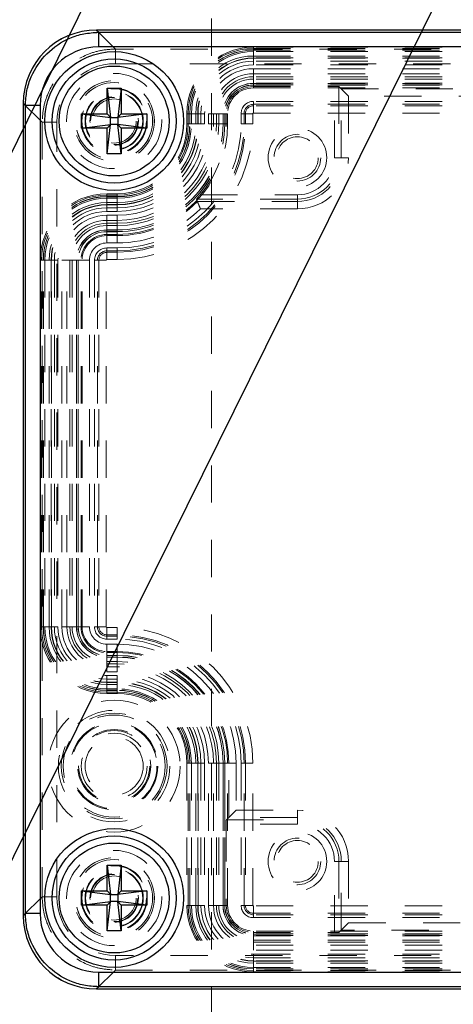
# Model space of a CAD drawing. Header units: inches. Extents: x 220 to 877, y 4 to 174.
# Tile 356 of 656: x 418.92 to 420.08, y 150.38 to 153.02. Entities that reach past the tile are written whole.
import ezdxf

# ---------------------------------------------------------------- set-up
doc = ezdxf.new("R2010")
doc.units = ezdxf.units.IN
doc.header["$LTSCALE"] = 0.5
doc.header["$MEASUREMENT"] = 0
doc.linetypes.add('HIDDEN', pattern=[0.225, 0.15, -0.075])
for name, color, linetype in [('MFT-M-S', 8, 'Continuous'), ('SID-M-S', 105, 'Continuous'), ('SVD-M-S', 8, 'Continuous')]:
    doc.layers.add(name, color=color, linetype=linetype)

msp = doc.modelspace()

# ---------------------------------------------------------------- linework, layer by layer
at = {"layer": 'MFT-M-S', "linetype": 'HIDDEN', "lineweight": 18}
msp.add_line((419.43364, 149.92488), (419.43364, 166.92488), dxfattribs=at)
at = {"layer": 'SID-M-S'}
for p, q in [((421.65187, 158.2505), (417.21217, 149.25235)), ((422.13662, 157.31008), (418.14654, 149.25223))]:
    msp.add_line(p, q, dxfattribs=at)
at = {"layer": 'SVD-M-S', "linetype": 'Continuous', "lineweight": 25}
for p, q in [((419.12455, 152.99386), (419.13037, 152.98804)), ((423.2744, 152.99386), (419.12455, 152.99386)), ((423.27435, 152.99386), (419.1246, 152.99386)), ((419.13037, 152.94869), (419.13037, 152.98804)), ((419.13037, 152.98804), (423.26858, 152.98804)), ((423.26858, 152.94869), (419.13037, 152.94869)), ((419.15302, 152.83756), (419.19081, 152.83756)), ((419.15302, 152.76866), (419.15302, 152.83756)), ((419.15302, 152.83756), (419.16247, 152.75922)), ((419.19081, 152.83756), (419.18136, 152.75922)), ((419.19081, 152.83756), (419.19081, 152.76866)), ((418.93364, 152.79131), (418.92782, 152.79713)), ((418.92782, 152.79713), (418.92782, 150.61579)), ((418.92782, 152.79708), (418.92782, 150.61584)), ((418.97299, 152.79131), (418.93364, 152.79131)), ((418.93364, 150.62161), (418.93364, 152.79131)), ((418.97299, 152.79131), (418.97299, 150.62161)), ((419.08412, 152.76866), (419.15302, 152.76866)), ((419.08412, 152.73087), (419.08412, 152.76866)), ((419.08412, 152.76866), (419.16247, 152.75922)), ((419.16247, 152.75922), (419.15302, 152.76866)), ((419.16247, 152.75922), (419.18136, 152.75922)), ((419.16247, 152.74032), (419.16247, 152.75922)), ((419.25971, 152.76866), (419.18136, 152.75922)), ((419.19081, 152.76866), (419.18136, 152.75922)), ((419.18136, 152.75922), (419.18136, 152.74032)), ((419.19081, 152.76866), (419.25971, 152.76866)), ((419.25971, 152.76866), (419.25971, 152.73087)), ((419.08412, 152.73087), (419.16247, 152.74032)), ((419.15302, 152.73087), (419.08412, 152.73087)), ((419.15302, 152.73087), (419.16247, 152.74032)), ((419.15302, 152.66197), (419.16247, 152.74032)), ((419.15302, 152.66197), (419.15302, 152.73087)), ((419.18136, 152.74032), (419.16247, 152.74032)), ((419.19081, 152.66197), (419.18136, 152.74032)), ((419.18136, 152.74032), (419.19081, 152.73087)), ((419.25971, 152.73087), (419.18136, 152.74032)), ((419.19081, 152.73087), (419.19081, 152.66197)), ((419.25971, 152.73087), (419.19081, 152.73087)), ((419.19081, 152.66197), (419.15302, 152.66197)), ((419.15302, 150.75095), (419.19081, 150.75095)), ((419.15302, 150.68205), (419.15302, 150.75095)), ((419.15302, 150.75095), (419.16247, 150.6726)), ((419.19081, 150.75095), (419.18136, 150.6726)), ((419.19081, 150.75095), (419.19081, 150.68205)), ((419.08412, 150.68205), (419.15302, 150.68205)), ((419.08412, 150.64425), (419.08412, 150.68205)), ((419.08412, 150.68205), (419.16247, 150.6726)), ((419.16247, 150.6726), (419.15302, 150.68205)), ((419.16247, 150.6537), (419.16247, 150.6726)), ((419.16247, 150.6726), (419.18136, 150.6726)), ((419.25971, 150.68205), (419.18136, 150.6726)), ((419.19081, 150.68205), (419.18136, 150.6726)), ((419.18136, 150.6726), (419.18136, 150.6537)), ((419.19081, 150.68205), (419.25971, 150.68205)), ((419.25971, 150.68205), (419.25971, 150.64425)), ((419.08412, 150.64425), (419.16247, 150.6537)), ((419.15302, 150.64425), (419.08412, 150.64425)), ((419.15302, 150.57536), (419.16247, 150.6537)), ((419.15302, 150.64425), (419.16247, 150.6537)), ((419.15302, 150.57536), (419.15302, 150.64425)), ((419.18136, 150.6537), (419.16247, 150.6537)), ((419.18136, 150.6537), (419.19081, 150.64425)), ((419.19081, 150.57536), (419.18136, 150.6537)), ((419.25971, 150.64425), (419.18136, 150.6537)), ((419.19081, 150.64425), (419.19081, 150.57536)), ((419.25971, 150.64425), (419.19081, 150.64425)), ((418.92782, 150.61579), (418.93364, 150.62161)), ((418.97299, 150.62161), (418.93364, 150.62161)), ((419.19081, 150.57536), (419.15302, 150.57536)), ((419.13037, 150.42488), (419.13037, 150.46423)), ((419.13037, 150.46423), (423.26858, 150.46423)), ((419.13037, 150.42488), (419.12455, 150.41906)), ((419.12455, 150.41906), (423.2744, 150.41906)), ((419.1246, 150.41906), (423.27435, 150.41906)), ((423.26858, 150.42488), (419.13037, 150.42488))]:
    msp.add_line(p, q, dxfattribs=at)
at = {"layer": 'SVD-M-S', "linetype": 'HIDDEN', "lineweight": 18}
for p, q in [((419.17535, 152.94311), (419.1246, 152.99386)), ((423.2236, 152.94311), (419.17535, 152.94311)), ((419.17535, 152.90375), (419.17535, 152.94311)), ((419.54593, 152.94818), (419.54593, 152.94032)), ((422.85302, 152.94818), (419.54593, 152.94818)), ((419.54593, 152.94465), (422.85302, 152.94465)), ((419.54593, 152.93987), (419.54593, 152.94465)), ((419.54593, 152.93614), (419.54593, 152.94032)), ((419.54593, 152.94032), (422.85302, 152.94032)), ((419.54593, 152.90065), (419.54593, 152.93987)), ((419.54593, 152.93987), (422.85302, 152.93987)), ((419.54593, 152.93614), (419.54593, 152.92434)), ((422.85302, 152.93614), (419.54593, 152.93614)), ((419.54593, 152.92434), (422.85302, 152.92434)), ((419.54593, 152.91816), (419.54593, 152.91906)), ((422.85302, 152.91906), (419.54593, 152.91906)), ((419.54593, 152.91029), (419.54593, 152.91816)), ((419.54593, 152.91816), (422.85302, 152.91816)), ((419.17535, 152.90375), (423.2236, 152.90375)), ((422.85302, 152.91029), (419.54593, 152.91029)), ((422.85302, 152.90065), (419.54593, 152.90065)), ((419.54593, 152.851), (419.54593, 152.89022)), ((419.54593, 152.89022), (422.85302, 152.89022)), ((419.54593, 152.87665), (419.54593, 152.86877)), ((419.54593, 152.87665), (422.85302, 152.87665)), ((422.85302, 152.86877), (419.54593, 152.86877)), ((419.54593, 152.84231), (419.54593, 152.86877)), ((422.85302, 152.86259), (419.54593, 152.86259)), ((419.54593, 152.86259), (419.54593, 152.85079)), ((422.85302, 152.851), (419.54593, 152.851)), ((419.54593, 152.851), (419.54593, 152.84622)), ((419.54593, 152.85079), (422.85302, 152.85079)), ((419.54593, 152.85079), (419.54593, 152.84661)), ((422.85302, 152.84661), (419.54593, 152.84661)), ((419.54593, 152.84661), (419.54593, 152.83875)), ((419.54593, 152.84622), (422.85302, 152.84622)), ((419.54593, 152.84231), (419.76367, 152.84231)), ((419.54593, 152.83875), (422.85302, 152.83875)), ((419.76367, 152.65134), (419.76367, 152.84231)), ((419.78181, 152.83578), (419.77548, 152.84211)), ((419.77548, 152.84211), (419.77548, 152.65134)), ((419.78181, 152.83578), (422.61713, 152.83578)), ((419.78181, 152.65134), (419.78181, 152.83578)), ((419.8015, 152.8161), (419.78181, 152.83578)), ((422.59745, 152.8161), (419.8015, 152.8161)), ((419.8015, 152.8161), (419.8015, 152.65134)), ((418.92782, 152.79708), (418.97857, 152.74633)), ((419.54593, 152.79465), (419.54593, 152.80251)), ((422.85302, 152.80251), (419.54593, 152.80251)), ((419.54593, 152.79086), (419.54593, 152.79465)), ((419.54593, 152.79465), (422.85302, 152.79465)), ((419.54593, 152.79086), (419.54593, 152.7712)), ((422.85302, 152.79086), (419.54593, 152.79086)), ((419.3672, 152.76945), (419.37506, 152.76945)), ((419.3672, 152.76945), (419.3672, 152.74189)), ((419.37551, 152.76945), (419.37073, 152.76945)), ((419.37073, 152.74189), (419.37073, 152.76945)), ((419.37924, 152.76945), (419.37506, 152.76945)), ((419.37506, 152.74189), (419.37506, 152.76945)), ((419.37551, 152.74189), (419.37551, 152.76945)), ((419.37551, 152.76945), (419.41473, 152.76945)), ((419.37924, 152.76945), (419.39104, 152.76945)), ((419.37924, 152.76945), (419.37924, 152.74189)), ((419.39104, 152.74189), (419.39104, 152.76945)), ((419.39722, 152.76945), (419.39632, 152.76945)), ((419.39632, 152.76945), (419.39632, 152.74189)), ((419.40509, 152.76945), (419.39722, 152.76945)), ((419.39722, 152.74189), (419.39722, 152.76945)), ((419.40509, 152.76945), (419.40509, 152.74189)), ((419.41473, 152.76945), (419.41473, 152.74189)), ((419.46438, 152.76945), (419.42516, 152.76945)), ((419.42516, 152.74189), (419.42516, 152.76945)), ((419.43874, 152.74189), (419.43874, 152.76945)), ((419.43874, 152.76945), (419.44661, 152.76945)), ((419.44661, 152.76945), (419.44661, 152.74189)), ((419.47307, 152.76945), (419.44661, 152.76945)), ((419.45279, 152.76945), (419.45279, 152.74189)), ((419.45279, 152.76945), (419.46459, 152.76945)), ((419.46438, 152.76945), (419.46438, 152.74189)), ((419.46438, 152.76945), (419.46916, 152.76945)), ((419.46459, 152.74189), (419.46459, 152.76945)), ((419.46459, 152.76945), (419.46877, 152.76945)), ((419.46877, 152.76945), (419.47663, 152.76945)), ((419.46877, 152.76945), (419.46877, 152.74189)), ((419.46916, 152.74189), (419.46916, 152.76945)), ((419.47307, 152.74189), (419.47307, 152.76945)), ((419.47663, 152.74189), (419.47663, 152.76945)), ((419.52073, 152.76945), (419.51287, 152.76945)), ((419.51287, 152.76945), (419.51287, 152.74189)), ((419.52452, 152.76945), (419.52073, 152.76945)), ((419.52073, 152.74189), (419.52073, 152.76945)), ((419.52452, 152.76945), (419.54418, 152.76945)), ((419.52452, 152.76945), (419.52452, 152.74189)), ((419.54418, 152.74189), (419.54418, 152.76945)), ((419.54593, 152.7712), (422.85302, 152.7712)), ((418.97857, 152.74633), (418.97857, 150.66659)), ((419.01793, 152.74633), (418.97857, 152.74633)), ((419.01793, 150.66659), (419.01793, 152.74633)), ((419.3672, 152.74189), (419.37506, 152.74189)), ((419.37551, 152.74189), (419.37073, 152.74189)), ((419.37924, 152.74189), (419.37506, 152.74189)), ((419.37551, 152.74189), (419.41473, 152.74189)), ((419.37924, 152.74189), (419.39104, 152.74189)), ((419.39722, 152.74189), (419.39632, 152.74189)), ((419.40509, 152.74189), (419.39722, 152.74189)), ((419.46438, 152.74189), (419.42516, 152.74189)), ((419.43874, 152.74189), (419.44661, 152.74189)), ((419.47307, 152.74189), (419.44661, 152.74189)), ((419.45279, 152.74189), (419.46459, 152.74189)), ((419.46438, 152.74189), (419.46916, 152.74189)), ((419.46459, 152.74189), (419.46877, 152.74189)), ((419.46877, 152.74189), (419.47663, 152.74189)), ((419.52073, 152.74189), (419.51287, 152.74189)), ((419.52452, 152.74189), (419.52073, 152.74189)), ((419.52452, 152.74189), (419.54418, 152.74189)), ((419.77548, 152.65134), (419.76367, 152.65134)), ((419.77548, 152.65134), (419.78181, 152.65134)), ((419.8015, 152.65134), (419.78181, 152.65134)), ((419.15223, 152.55448), (419.15223, 152.54662)), ((419.17979, 152.55448), (419.15223, 152.55448)), ((419.15223, 152.54617), (419.15223, 152.55095)), ((419.15223, 152.55095), (419.17979, 152.55095)), ((419.15223, 152.54244), (419.15223, 152.54662)), ((419.15223, 152.54662), (419.17979, 152.54662)), ((419.15223, 152.54617), (419.15223, 152.50695)), ((419.15223, 152.54617), (419.17979, 152.54617)), ((419.15223, 152.53064), (419.15223, 152.54244)), ((419.17979, 152.54244), (419.15223, 152.54244)), ((419.17979, 152.55448), (419.17979, 152.54662)), ((419.17979, 152.54617), (419.17979, 152.55095)), ((419.17979, 152.54244), (419.17979, 152.54662)), ((419.17979, 152.54617), (419.17979, 152.50695)), ((419.17979, 152.54244), (419.17979, 152.53064)), ((419.40305, 152.55171), (419.66404, 152.55171)), ((419.66404, 152.5399), (419.66404, 152.55171)), ((419.15223, 152.53064), (419.17979, 152.53064)), ((419.17979, 152.52536), (419.15223, 152.52536)), ((419.15223, 152.52446), (419.15223, 152.52536)), ((419.15223, 152.51659), (419.15223, 152.52446)), ((419.15223, 152.52446), (419.17979, 152.52446)), ((419.17979, 152.51659), (419.15223, 152.51659)), ((419.17979, 152.52446), (419.17979, 152.52536)), ((419.17979, 152.51659), (419.17979, 152.52446)), ((419.66404, 152.5399), (419.3927, 152.5399)), ((419.3927, 152.5399), (419.39422, 152.53635)), ((419.39422, 152.53635), (419.39541, 152.53357)), ((419.39541, 152.53357), (419.66404, 152.53357)), ((419.66404, 152.5399), (419.66404, 152.53357)), ((419.66404, 152.51389), (419.66404, 152.53357)), ((419.17979, 152.50695), (419.15223, 152.50695)), ((419.15223, 152.4573), (419.15223, 152.49652)), ((419.15223, 152.49652), (419.17979, 152.49652)), ((419.17979, 152.4573), (419.17979, 152.49652)), ((419.66404, 152.51389), (419.4036, 152.51389)), ((419.15223, 152.48294), (419.17979, 152.48294)), ((419.15223, 152.48294), (419.15223, 152.47507)), ((419.17979, 152.47507), (419.15223, 152.47507)), ((419.15223, 152.44208), (419.15223, 152.47507)), ((419.15223, 152.45709), (419.15223, 152.46889)), ((419.17979, 152.46889), (419.15223, 152.46889)), ((419.17979, 152.48294), (419.17979, 152.47507)), ((419.17979, 152.44208), (419.17979, 152.47507)), ((419.17979, 152.45709), (419.17979, 152.46889)), ((419.17979, 152.4573), (419.15223, 152.4573)), ((419.15223, 152.4573), (419.15223, 152.45252)), ((419.15223, 152.45709), (419.17979, 152.45709)), ((419.15223, 152.45709), (419.15223, 152.45291)), ((419.15223, 152.44505), (419.15223, 152.45291)), ((419.17979, 152.45291), (419.15223, 152.45291)), ((419.15223, 152.45252), (419.17979, 152.45252)), ((419.15223, 152.44505), (419.17979, 152.44505)), ((419.15223, 152.44208), (419.17979, 152.44208)), ((419.15223, 152.4224), (419.15223, 152.44208)), ((419.17979, 152.4573), (419.17979, 152.45252)), ((419.17979, 152.45709), (419.17979, 152.45291)), ((419.17979, 152.45291), (419.17979, 152.44505)), ((419.17979, 152.4224), (419.17979, 152.44208)), ((419.17979, 152.4224), (419.15223, 152.4224)), ((419.15223, 152.40095), (419.15223, 152.40881)), ((419.17979, 152.40881), (419.15223, 152.40881)), ((419.15223, 152.39716), (419.15223, 152.40095)), ((419.15223, 152.40095), (419.17979, 152.40095)), ((419.15223, 152.3775), (419.15223, 152.39716)), ((419.17979, 152.39716), (419.15223, 152.39716)), ((419.17979, 152.40095), (419.17979, 152.40881)), ((419.17979, 152.39716), (419.17979, 152.40095)), ((419.17979, 152.39716), (419.17979, 152.3775)), ((418.9735, 152.37575), (418.98136, 152.37575)), ((418.9735, 152.37575), (418.9735, 151.3915)), ((418.97703, 151.3915), (418.97703, 152.37575)), ((418.98181, 152.37575), (418.97703, 152.37575)), ((418.98554, 152.37575), (418.98136, 152.37575)), ((418.98136, 151.3915), (418.98136, 152.37575)), ((418.98181, 152.37575), (419.02103, 152.37575)), ((418.98181, 151.3915), (418.98181, 152.37575)), ((418.99734, 152.37575), (418.98554, 152.37575)), ((418.98554, 152.37575), (418.98554, 151.3915)), ((418.99734, 151.3915), (418.99734, 152.37575)), ((419.00262, 152.37575), (419.00262, 151.3915)), ((419.00352, 152.37575), (419.00262, 152.37575)), ((419.00352, 151.3915), (419.00352, 152.37575)), ((419.01139, 152.37575), (419.00352, 152.37575)), ((419.01139, 152.37575), (419.01139, 151.3915)), ((419.02103, 152.37575), (419.02103, 151.3915)), ((419.03146, 151.3915), (419.03146, 152.37575)), ((419.03146, 152.37575), (419.07068, 152.37575)), ((419.04504, 151.3915), (419.04504, 152.37575)), ((419.04504, 152.37575), (419.05291, 152.37575)), ((419.05291, 152.37575), (419.05291, 151.3915)), ((419.0859, 152.37575), (419.05291, 152.37575)), ((419.07089, 152.37575), (419.05909, 152.37575)), ((419.05909, 152.37575), (419.05909, 151.3915)), ((419.07068, 152.37575), (419.07068, 151.3915)), ((419.07068, 152.37575), (419.07546, 152.37575)), ((419.07089, 151.3915), (419.07089, 152.37575)), ((419.07089, 152.37575), (419.07507, 152.37575)), ((419.08293, 152.37575), (419.07507, 152.37575)), ((419.07507, 152.37575), (419.07507, 151.3915)), ((419.07546, 151.3915), (419.07546, 152.37575)), ((419.08293, 151.3915), (419.08293, 152.37575)), ((419.0859, 151.3915), (419.0859, 152.37575)), ((419.10559, 152.37575), (419.0859, 152.37575)), ((419.10559, 152.37575), (419.10559, 151.3915)), ((419.12703, 152.37575), (419.11917, 152.37575)), ((419.11917, 152.37575), (419.11917, 151.3915)), ((419.13082, 152.37575), (419.12703, 152.37575)), ((419.12703, 151.3915), (419.12703, 152.37575)), ((419.15048, 152.37575), (419.13082, 152.37575)), ((419.13082, 152.37575), (419.13082, 151.3915)), ((419.15048, 151.3915), (419.15048, 152.37575)), ((419.15223, 152.3775), (419.17979, 152.3775)), ((418.9735, 151.3915), (418.98136, 151.3915)), ((418.98181, 151.3915), (418.97703, 151.3915)), ((418.98554, 151.3915), (418.98136, 151.3915)), ((418.98181, 151.3915), (419.02103, 151.3915)), ((418.99734, 151.3915), (418.98554, 151.3915)), ((419.00352, 151.3915), (419.00262, 151.3915)), ((419.01139, 151.3915), (419.00352, 151.3915)), ((419.03146, 151.3915), (419.07068, 151.3915)), ((419.04504, 151.3915), (419.05291, 151.3915)), ((419.0859, 151.3915), (419.05291, 151.3915)), ((419.07089, 151.3915), (419.05909, 151.3915)), ((419.07068, 151.3915), (419.07546, 151.3915)), ((419.07089, 151.3915), (419.07507, 151.3915)), ((419.08293, 151.3915), (419.07507, 151.3915)), ((419.10559, 151.3915), (419.0859, 151.3915)), ((419.12703, 151.3915), (419.11917, 151.3915)), ((419.13082, 151.3915), (419.12703, 151.3915)), ((419.15048, 151.3915), (419.13082, 151.3915)), ((419.15223, 151.38975), (419.15223, 151.37009)), ((419.17979, 151.38975), (419.15223, 151.38975)), ((419.17979, 151.38975), (419.17979, 151.37009)), ((419.15223, 151.37009), (419.15223, 151.3663)), ((419.15223, 151.37009), (419.17979, 151.37009)), ((419.15223, 151.3663), (419.15223, 151.35844)), ((419.17979, 151.3663), (419.15223, 151.3663)), ((419.15223, 151.35844), (419.17979, 151.35844)), ((419.17979, 151.37009), (419.17979, 151.3663)), ((419.17979, 151.3663), (419.17979, 151.35844)), ((419.15223, 151.34485), (419.17979, 151.34485)), ((419.15223, 151.34485), (419.15223, 151.32517)), ((419.15223, 151.32517), (419.15223, 151.29218)), ((419.17979, 151.32517), (419.15223, 151.32517)), ((419.17979, 151.34485), (419.17979, 151.32517)), ((419.17979, 151.32517), (419.17979, 151.29218)), ((419.15223, 151.3222), (419.15223, 151.31434)), ((419.17979, 151.3222), (419.15223, 151.3222)), ((419.15223, 151.30995), (419.15223, 151.31473)), ((419.17979, 151.31473), (419.15223, 151.31473)), ((419.15223, 151.31016), (419.15223, 151.31434)), ((419.15223, 151.31434), (419.17979, 151.31434)), ((419.15223, 151.31016), (419.15223, 151.29836)), ((419.17979, 151.31016), (419.15223, 151.31016)), ((419.15223, 151.27073), (419.15223, 151.30995)), ((419.15223, 151.30995), (419.17979, 151.30995)), ((419.17979, 151.3222), (419.17979, 151.31434)), ((419.17979, 151.30995), (419.17979, 151.31473)), ((419.17979, 151.31016), (419.17979, 151.31434)), ((419.17979, 151.31016), (419.17979, 151.29836)), ((419.17979, 151.27073), (419.17979, 151.30995)), ((419.15223, 151.29836), (419.17979, 151.29836)), ((419.15223, 151.29218), (419.17979, 151.29218)), ((419.15223, 151.2843), (419.15223, 151.29218)), ((419.17979, 151.2843), (419.15223, 151.2843)), ((419.17979, 151.29218), (419.17979, 151.2843)), ((419.17979, 151.27073), (419.15223, 151.27073)), ((419.15223, 151.22108), (419.15223, 151.2603)), ((419.15223, 151.2603), (419.17979, 151.2603)), ((419.15223, 151.25066), (419.17979, 151.25066)), ((419.15223, 151.25066), (419.15223, 151.24279)), ((419.17979, 151.22108), (419.17979, 151.2603)), ((419.17979, 151.24279), (419.17979, 151.25066)), ((419.17979, 151.24279), (419.15223, 151.24279)), ((419.15223, 151.24279), (419.15223, 151.24189)), ((419.15223, 151.24189), (419.17979, 151.24189)), ((419.17979, 151.23661), (419.15223, 151.23661)), ((419.15223, 151.23661), (419.15223, 151.22481)), ((419.15223, 151.22481), (419.15223, 151.22063)), ((419.15223, 151.22481), (419.17979, 151.22481)), ((419.17979, 151.22108), (419.15223, 151.22108)), ((419.15223, 151.22108), (419.15223, 151.2163)), ((419.15223, 151.22063), (419.15223, 151.21277)), ((419.17979, 151.22063), (419.15223, 151.22063)), ((419.17979, 151.24279), (419.17979, 151.24189)), ((419.17979, 151.23661), (419.17979, 151.22481)), ((419.17979, 151.22481), (419.17979, 151.22063)), ((419.17979, 151.22108), (419.17979, 151.2163)), ((419.17979, 151.22063), (419.17979, 151.21277)), ((419.17979, 151.2163), (419.15223, 151.2163)), ((419.15223, 151.21277), (419.17979, 151.21277)), ((419.37506, 151.02536), (419.3672, 151.02536)), ((419.3672, 151.02536), (419.3672, 150.64347)), ((419.37073, 150.64347), (419.37073, 151.02536)), ((419.37551, 151.02536), (419.37073, 151.02536)), ((419.37924, 151.02536), (419.37506, 151.02536)), ((419.37506, 150.64347), (419.37506, 151.02536)), ((419.37551, 151.02536), (419.41473, 151.02536)), ((419.37551, 150.64347), (419.37551, 151.02536)), ((419.39104, 151.02536), (419.37924, 151.02536)), ((419.37924, 151.02536), (419.37924, 150.64347)), ((419.39104, 150.64347), (419.39104, 151.02536)), ((419.39632, 151.02536), (419.39632, 150.64347)), ((419.39722, 151.02536), (419.39632, 151.02536)), ((419.39722, 151.02536), (419.40509, 151.02536)), ((419.39722, 150.64347), (419.39722, 151.02536)), ((419.40509, 151.02536), (419.40509, 150.64347)), ((419.41473, 151.02536), (419.41473, 150.64347)), ((419.42516, 150.64347), (419.42516, 151.02536)), ((419.42516, 151.02536), (419.46438, 151.02536)), ((419.43874, 150.64347), (419.43874, 151.02536)), ((419.44661, 151.02536), (419.43874, 151.02536)), ((419.44661, 151.02536), (419.44661, 150.64347)), ((419.4796, 151.02536), (419.44661, 151.02536)), ((419.46459, 151.02536), (419.45279, 151.02536)), ((419.45279, 151.02536), (419.45279, 150.64347)), ((419.46438, 151.02536), (419.46438, 150.64347)), ((419.46438, 151.02536), (419.46916, 151.02536)), ((419.46459, 151.02536), (419.46877, 151.02536)), ((419.46459, 150.64347), (419.46459, 151.02536)), ((419.46877, 151.02536), (419.46877, 150.64347)), ((419.47663, 151.02536), (419.46877, 151.02536)), ((419.46916, 150.64347), (419.46916, 151.02536)), ((419.47663, 150.64347), (419.47663, 151.02536)), ((419.4796, 150.87935), (419.4796, 151.02536)), ((419.4796, 151.02536), (419.49929, 151.02536)), ((419.49929, 151.02536), (419.49929, 150.89903)), ((419.52073, 151.02536), (419.51287, 151.02536)), ((419.51287, 151.02536), (419.51287, 150.64347)), ((419.52452, 151.02536), (419.52073, 151.02536)), ((419.52073, 150.64347), (419.52073, 151.02536)), ((419.54418, 151.02536), (419.52452, 151.02536)), ((419.52452, 151.02536), (419.52452, 150.64347)), ((419.54418, 150.64347), (419.54418, 151.02536)), ((419.4796, 150.87935), (419.47327, 150.87302)), ((419.4796, 150.87935), (419.49929, 150.89903)), ((419.66404, 150.87935), (419.4796, 150.87935)), ((419.49929, 150.89903), (419.66404, 150.89903)), ((419.66404, 150.87935), (419.66404, 150.89903)), ((419.66404, 150.87302), (419.66404, 150.87935)), ((419.47307, 150.86121), (419.47307, 150.64347)), ((419.66404, 150.86121), (419.47307, 150.86121)), ((419.47327, 150.87302), (419.66404, 150.87302)), ((419.66404, 150.87302), (419.66404, 150.86121)), ((419.77548, 150.76158), (419.76367, 150.76158)), ((419.76367, 150.57061), (419.76367, 150.76158)), ((419.77548, 150.76158), (419.77548, 150.57081)), ((419.77548, 150.76158), (419.78181, 150.76158)), ((419.78181, 150.57714), (419.78181, 150.76158)), ((419.78181, 150.76158), (419.8015, 150.76158)), ((419.8015, 150.76158), (419.8015, 150.59682)), ((418.97857, 150.66659), (418.92782, 150.61584)), ((419.01793, 150.66659), (418.97857, 150.66659)), ((419.37506, 150.64347), (419.3672, 150.64347)), ((419.37551, 150.64347), (419.37073, 150.64347)), ((419.37924, 150.64347), (419.37506, 150.64347)), ((419.37551, 150.64347), (419.41473, 150.64347)), ((419.39104, 150.64347), (419.37924, 150.64347)), ((419.39722, 150.64347), (419.39632, 150.64347)), ((419.39722, 150.64347), (419.40509, 150.64347)), ((419.42516, 150.64347), (419.46438, 150.64347)), ((419.44661, 150.64347), (419.43874, 150.64347)), ((419.47307, 150.64347), (419.44661, 150.64347)), ((419.46459, 150.64347), (419.45279, 150.64347)), ((419.46438, 150.64347), (419.46916, 150.64347)), ((419.46459, 150.64347), (419.46877, 150.64347)), ((419.47663, 150.64347), (419.46877, 150.64347)), ((419.52073, 150.64347), (419.51287, 150.64347)), ((419.52452, 150.64347), (419.52073, 150.64347)), ((419.54418, 150.64347), (419.52452, 150.64347)), ((419.54593, 150.64172), (419.54593, 150.62206)), ((422.85302, 150.64172), (419.54593, 150.64172)), ((419.54593, 150.62206), (422.85302, 150.62206)), ((419.54593, 150.62206), (419.54593, 150.61827)), ((419.54593, 150.61827), (419.54593, 150.6104)), ((422.85302, 150.61827), (419.54593, 150.61827)), ((419.54593, 150.6104), (422.85302, 150.6104)), ((419.78181, 150.57714), (419.8015, 150.59682)), ((419.8015, 150.59682), (422.59745, 150.59682)), ((419.54593, 150.57417), (419.54593, 150.5663)), ((422.85302, 150.57417), (419.54593, 150.57417)), ((419.54593, 150.57061), (419.76367, 150.57061)), ((419.54593, 150.57061), (419.54593, 150.54415)), ((419.54593, 150.56192), (419.54593, 150.5667)), ((422.85302, 150.5667), (419.54593, 150.5667)), ((419.54593, 150.56212), (419.54593, 150.5663)), ((419.54593, 150.5663), (422.85302, 150.5663)), ((419.54593, 150.56212), (419.54593, 150.55033)), ((422.85302, 150.56212), (419.54593, 150.56212)), ((419.54593, 150.5227), (419.54593, 150.56192)), ((419.54593, 150.56192), (422.85302, 150.56192)), ((419.77548, 150.57081), (419.78181, 150.57714)), ((422.61713, 150.57714), (419.78181, 150.57714)), ((419.54593, 150.55033), (422.85302, 150.55033)), ((419.54593, 150.54415), (422.85302, 150.54415)), ((419.54593, 150.54415), (419.54593, 150.53627)), ((422.85302, 150.53627), (419.54593, 150.53627)), ((419.17535, 150.46981), (419.17535, 150.50916)), ((423.2236, 150.50916), (419.17535, 150.50916)), ((422.85302, 150.5227), (419.54593, 150.5227)), ((419.54593, 150.47305), (419.54593, 150.51227)), ((419.54593, 150.51227), (422.85302, 150.51227)), ((419.54593, 150.49476), (419.54593, 150.50263)), ((419.54593, 150.50263), (422.85302, 150.50263)), ((422.85302, 150.49476), (419.54593, 150.49476)), ((419.54593, 150.49476), (419.54593, 150.49386)), ((419.54593, 150.49386), (422.85302, 150.49386)), ((419.54593, 150.48857), (419.54593, 150.47678)), ((422.85302, 150.48857), (419.54593, 150.48857)), ((419.1246, 150.41906), (419.17535, 150.46981)), ((419.17535, 150.46981), (423.2236, 150.46981)), ((419.54593, 150.47678), (419.54593, 150.4726)), ((419.54593, 150.47678), (422.85302, 150.47678)), ((422.85302, 150.47305), (419.54593, 150.47305)), ((419.54593, 150.47305), (419.54593, 150.46827)), ((422.85302, 150.4726), (419.54593, 150.4726)), ((419.54593, 150.4726), (419.54593, 150.46474)), ((422.85302, 150.46827), (419.54593, 150.46827)), ((419.54593, 150.46474), (422.85302, 150.46474))]:
    msp.add_line(p, q, dxfattribs=at)
at = {"layer": 'SVD-M-S', "linetype": 'Continuous', "lineweight": 25}
for centre, radius in [((419.17192, 152.74977), 0.18633), ((419.17192, 152.74977), 0.16666), ((419.17192, 152.74977), 0.16664), ((419.17192, 152.74977), 0.14764), ((419.17192, 150.66315), 0.18633), ((419.17192, 150.66315), 0.16666), ((419.17192, 150.66315), 0.16664), ((419.17192, 150.66315), 0.14764)]:
    msp.add_circle(centre, radius, dxfattribs=at)
at = {"layer": 'SVD-M-S', "linetype": 'HIDDEN', "lineweight": 18}
for centre, radius in [((419.17192, 152.74977), 0.12795), ((419.17192, 152.74977), 0.10827), ((419.17192, 152.74977), 0.10346), ((419.17192, 152.74977), 0.10336), ((419.17192, 152.74977), 0.08858), ((419.17192, 152.74977), 0.08675), ((419.17192, 152.74977), 0.07818), ((419.17192, 152.74977), 0.07677), ((419.17192, 152.74977), 0.06496), ((419.17192, 152.74977), 0.06341), ((419.17192, 152.74977), 0.06339), ((419.17192, 152.74977), 0.05928), ((419.66404, 152.65134), 0.07874), ((419.66404, 152.65134), 0.06271), ((419.66404, 152.65134), 0.05612), ((419.17192, 151.01748), 0.17717), ((419.17192, 151.01748), 0.14981), ((419.17192, 151.01748), 0.14194), ((419.17192, 151.01748), 0.13712), ((419.17192, 151.01748), 0.11745), ((419.17192, 151.01748), 0.11506), ((419.17192, 151.01748), 0.09817), ((419.17192, 151.01748), 0.09539), ((419.17192, 151.01748), 0.08833), ((419.17192, 151.01748), 0.07807), ((419.66404, 150.76158), 0.07874), ((419.66404, 150.76158), 0.06271), ((419.66404, 150.76158), 0.05612), ((419.17192, 150.66315), 0.12795), ((419.17192, 150.66315), 0.10827), ((419.17192, 150.66315), 0.10346), ((419.17192, 150.66315), 0.10336), ((419.17192, 150.66315), 0.08858), ((419.17192, 150.66315), 0.08675), ((419.17192, 150.66315), 0.07818), ((419.17192, 150.66315), 0.07677), ((419.17192, 150.66315), 0.06496), ((419.17192, 150.66315), 0.06341), ((419.17192, 150.66315), 0.06339), ((419.17192, 150.66315), 0.05928)]:
    msp.add_circle(centre, radius, dxfattribs=at)
for centre, radius, start, end in [((419.54593, 152.76945), 0.17873, 90, 180), ((419.54593, 152.76945), 0.1752, 90, 180), ((419.54593, 152.76945), 0.17087, 90, 180), ((419.54593, 152.76945), 0.17042, 90, 180), ((419.54593, 152.76945), 0.16669, 90, 180), ((419.54593, 152.76945), 0.15489, 90, 180), ((419.54593, 152.76945), 0.14961, 90, 180), ((419.54593, 152.76945), 0.14871, 90, 180), ((419.54593, 152.76945), 0.14084, 90, 180), ((419.54593, 152.76945), 0.1312, 90, 180), ((419.54593, 152.76945), 0.12077, 90, 180), ((419.54593, 152.76945), 0.10719, 90, 180), ((419.54593, 152.76945), 0.09932, 90, 180), ((419.54593, 152.76945), 0.09314, 90, 180), ((419.54593, 152.76945), 0.08155, 90, 180), ((419.54593, 152.76945), 0.08134, 90, 180), ((419.54593, 152.76945), 0.07716, 90, 180), ((419.54593, 152.76945), 0.07677, 90, 180), ((419.54593, 152.76945), 0.07286, 90, 180), ((419.54593, 152.76945), 0.0693, 90, 180), ((419.54593, 152.76945), 0.03306, 90, 180), ((419.54593, 152.76945), 0.0252, 90, 180), ((419.54593, 152.76945), 0.02141, 90, 180), ((419.54593, 152.76945), 0.00175, 90, 180), ((419.17979, 152.74189), 0.19572, 270, 0), ((419.17979, 152.74189), 0.23494, 270, 0), ((419.17979, 152.74189), 0.28459, 270, 0), ((419.17979, 152.74189), 0.24537, 270, 0), ((419.17979, 152.74189), 0.19094, 270, 0), ((419.17979, 152.74189), 0.28937, 270, 0), ((419.17979, 152.74189), 0.19945, 270, 0), ((419.17979, 152.74189), 0.21125, 270, 0), ((419.17979, 152.74189), 0.34473, 270, 0), ((419.17979, 152.74189), 0.36439, 270, 0), ((419.17979, 152.74189), 0.273, 270, 0), ((419.17979, 152.74189), 0.2848, 270, 0), ((419.17979, 152.74189), 0.34094, 270, 0), ((419.17979, 152.74189), 0.29684, 270, 0), ((419.17979, 152.74189), 0.28898, 270, 0), ((419.17979, 152.74189), 0.19527, 270, 0), ((419.17979, 152.74189), 0.33308, 270, 0), ((419.17979, 152.74189), 0.18741, 270, 0), ((419.17979, 152.74189), 0.2253, 270, 0), ((419.17979, 152.74189), 0.21743, 270, 0), ((419.17979, 152.74189), 0.25895, 270, 0), ((419.17979, 152.74189), 0.26682, 270, 0), ((419.17979, 152.74189), 0.21654, 270, 0), ((419.17979, 152.74189), 0.29328, 319.57392, 0), ((419.66404, 152.65134), 0.11144, 270, 0), ((419.66404, 152.65134), 0.09963, 270, 0), ((419.66404, 152.65134), 0.11777, 270, 0), ((419.66404, 152.65134), 0.13745, 270, 0), ((419.15223, 152.37575), 0.17873, 90, 180), ((419.15223, 152.37575), 0.1752, 90, 180), ((419.15223, 152.37575), 0.17087, 90, 180), ((419.15223, 152.37575), 0.17042, 90, 180), ((419.15223, 152.37575), 0.16669, 90, 180), ((419.15223, 152.37575), 0.15489, 90, 180), ((419.15223, 152.37575), 0.14961, 90, 180), ((419.15223, 152.37575), 0.14871, 90, 180), ((419.15223, 152.37575), 0.14084, 90, 180), ((419.17979, 152.74189), 0.29982, 270, 315.98546), ((419.15223, 152.37575), 0.1312, 90, 180), ((419.15223, 152.37575), 0.12077, 90, 180), ((419.17979, 152.74189), 0.3195, 270, 314.46817), ((419.15223, 152.37575), 0.10719, 90, 180), ((419.15223, 152.37575), 0.09932, 90, 180), ((419.15223, 152.37575), 0.09314, 90, 180), ((419.15223, 152.37575), 0.08155, 90, 180), ((419.15223, 152.37575), 0.08134, 90, 180), ((419.15223, 152.37575), 0.07716, 90, 180), ((419.15223, 152.37575), 0.07677, 90, 180), ((419.15223, 152.37575), 0.0693, 90, 180), ((419.15223, 152.37575), 0.06633, 90, 180), ((419.15223, 152.37575), 0.04664, 90, 180), ((419.15223, 152.37575), 0.03306, 90, 180), ((419.15223, 152.37575), 0.0252, 90, 180), ((419.15223, 152.37575), 0.02141, 90, 180), ((419.15223, 152.37575), 0.00175, 90, 180), ((419.15223, 151.3915), 0.17873, 180, 270), ((419.15223, 151.3915), 0.1752, 180, 270), ((419.15223, 151.3915), 0.17087, 180, 270), ((419.15223, 151.3915), 0.17042, 180, 270), ((419.15223, 151.3915), 0.16669, 180, 270), ((419.15223, 151.3915), 0.15489, 180, 270), ((419.15223, 151.3915), 0.14961, 180, 270), ((419.15223, 151.3915), 0.14871, 180, 270), ((419.15223, 151.3915), 0.14084, 180, 270), ((419.15223, 151.3915), 0.1312, 180, 270), ((419.15223, 151.3915), 0.12077, 180, 270), ((419.15223, 151.3915), 0.10719, 180, 270), ((419.15223, 151.3915), 0.09932, 180, 270), ((419.15223, 151.3915), 0.09314, 180, 270), ((419.15223, 151.3915), 0.08155, 180, 270), ((419.15223, 151.3915), 0.08134, 180, 270), ((419.15223, 151.3915), 0.07716, 180, 270), ((419.15223, 151.3915), 0.07677, 180, 270), ((419.15223, 151.3915), 0.0693, 180, 270), ((419.15223, 151.3915), 0.06633, 180, 270), ((419.15223, 151.3915), 0.04664, 180, 270), ((419.15223, 151.3915), 0.03306, 180, 270), ((419.15223, 151.3915), 0.0252, 180, 270), ((419.15223, 151.3915), 0.02141, 180, 270), ((419.15223, 151.3915), 0.00175, 180, 270), ((419.17979, 151.02536), 0.36439, 0, 90), ((419.17979, 151.02536), 0.34473, 0, 90), ((419.17979, 151.02536), 0.34094, 0, 90), ((419.17979, 151.02536), 0.33308, 0, 90), ((419.17979, 151.02536), 0.3195, 0, 90), ((419.17979, 151.02536), 0.29982, 0, 90), ((419.17979, 151.02536), 0.29684, 0, 90), ((419.17979, 151.02536), 0.28937, 0, 90), ((419.17979, 151.02536), 0.28898, 0, 90), ((419.17979, 151.02536), 0.2848, 0, 90), ((419.17979, 151.02536), 0.28459, 0, 90), ((419.17979, 151.02536), 0.273, 0, 90), ((419.17979, 151.02536), 0.26682, 0, 90), ((419.17979, 151.02536), 0.25895, 0, 90), ((419.17979, 151.02536), 0.24537, 0, 90), ((419.17979, 151.02536), 0.23494, 0, 90), ((419.17979, 151.02536), 0.2253, 0, 90), ((419.17979, 151.02536), 0.21743, 0, 90), ((419.17979, 151.02536), 0.21654, 0, 90), ((419.17979, 151.02536), 0.21125, 0, 90), ((419.17979, 151.02536), 0.19945, 0, 90), ((419.17979, 151.02536), 0.19572, 0, 90), ((419.17979, 151.02536), 0.19527, 0, 90), ((419.17979, 151.02536), 0.19094, 0, 90), ((419.17979, 151.02536), 0.18741, 0, 90), ((419.66404, 150.76158), 0.13745, 0, 90), ((419.66404, 150.76158), 0.11777, 0, 90), ((419.66404, 150.76158), 0.11144, 0, 90), ((419.66404, 150.76158), 0.09963, 0, 90), ((419.54593, 150.64347), 0.17873, 180, 270), ((419.54593, 150.64347), 0.1752, 180, 270), ((419.54593, 150.64347), 0.17087, 180, 270), ((419.54593, 150.64347), 0.17042, 180, 270), ((419.54593, 150.64347), 0.16669, 180, 270), ((419.54593, 150.64347), 0.15489, 180, 270), ((419.54593, 150.64347), 0.14961, 180, 270), ((419.54593, 150.64347), 0.14871, 180, 270), ((419.54593, 150.64347), 0.14084, 180, 270), ((419.54593, 150.64347), 0.1312, 180, 270), ((419.54593, 150.64347), 0.12077, 180, 270), ((419.54593, 150.64347), 0.10719, 180, 270), ((419.54593, 150.64347), 0.09932, 180, 270), ((419.54593, 150.64347), 0.09314, 180, 270), ((419.54593, 150.64347), 0.08155, 180, 270), ((419.54593, 150.64347), 0.08134, 180, 270), ((419.54593, 150.64347), 0.07716, 180, 270), ((419.54593, 150.64347), 0.07677, 180, 270), ((419.54593, 150.64347), 0.07286, 180, 270), ((419.54593, 150.64347), 0.0693, 180, 270), ((419.54593, 150.64347), 0.03306, 180, 270), ((419.54593, 150.64347), 0.0252, 180, 270), ((419.54593, 150.64347), 0.02141, 180, 270), ((419.54593, 150.64347), 0.00175, 180, 270)]:
    msp.add_arc(centre, radius, start, end, dxfattribs=at)
at = {"layer": 'SVD-M-S', "linetype": 'Continuous', "lineweight": 25}
for centre, major_axis in [((419.12479, 152.79689), (-0.13936, 0.13936)), ((419.13057, 152.79112), (-0.11149, 0.11149)), ((419.12479, 150.61603), (-0.13936, -0.13936)), ((419.13057, 150.6218), (-0.11149, -0.11149))]:
    msp.add_ellipse(centre, major_axis=major_axis, ratio=0.9987828, start_param=5.4983961, end_param=7.0679745, dxfattribs=at)
at = {"layer": 'SVD-M-S', "linetype": 'HIDDEN', "lineweight": 18}
for centre, major_axis, ratio, start_param, end_param in [((419.12474, 152.79694), (-0.13929, 0.13929), 0.999315, 5.4981298, 7.0682409), ((419.17546, 152.74622), (-0.11143, 0.11143), 0.999315, 5.4981298, 7.0682409), ((419.76367, 152.84211), (0.01181, 0), 0.0174551, 0.0174533, 1.5707963), ((419.47328, 150.86121), (0, 0.01181), 0.0174551, 0.0174533, 1.5707963), ((419.17546, 150.6667), (-0.11143, -0.11143), 0.999315, 5.4981298, 7.0682409), ((419.12474, 150.61598), (-0.13929, -0.13929), 0.999315, 5.4981298, 7.0682409), ((419.76367, 150.57081), (0.01181, 0), 0.0174551, 4.712389, 6.265732)]:
    msp.add_ellipse(centre, major_axis=major_axis, ratio=ratio, start_param=start_param, end_param=end_param, dxfattribs=at)
at = {"layer": 'SVD-M-S', "linetype": 'Continuous', "lineweight": 25}
for points in [[(418.93364, 152.79131), (418.93444, 152.80472), (418.93602, 152.83118), (418.95198, 152.88041), (418.98775, 152.93393), (419.04128, 152.9697), (419.0905, 152.98566), (419.11697, 152.98724), (419.13037, 152.98804)], [(419.13037, 150.42488), (419.11697, 150.42568), (419.0905, 150.42726), (419.04128, 150.44322), (418.98775, 150.47899), (418.95198, 150.53251), (418.93602, 150.58174), (418.93444, 150.6082), (418.93364, 150.62161)]]:
    msp.add_open_spline(points, degree=3, knots=[0, 0, 0, 0, 0.1304203, 0.2574087, 0.5, 0.742588, 0.8695772, 1, 1, 1, 1], dxfattribs=at)
at = {"layer": 'SVD-M-S', "linetype": 'HIDDEN', "lineweight": 18}
for points, knots in [([(419.17535, 152.94311), (419.16194, 152.94231), (419.13547, 152.94074), (419.08623, 152.92477), (419.03269, 152.88899), (418.99691, 152.83545), (418.98095, 152.78621), (418.97937, 152.75974), (418.97857, 152.74633)], [0, 0, 0, 0, 0.1304144, 0.2574026, 0.5, 0.7425941, 0.8695831, 1, 1, 1, 1]), ([(419.3927, 152.5399), (419.39278, 152.54001), (419.39292, 152.54022), (419.39423, 152.54168), (419.39654, 152.54425), (419.3997, 152.54781), (419.40201, 152.5505), (419.40305, 152.55171)], [0, 0, 0, 0, 0.1490377, 0.297417, 0.5035502, 0.7774595, 1, 1, 1, 1]), ([(419.4036, 152.51389), (419.40247, 152.51665), (419.4002, 152.52217), (419.3975, 152.52861), (419.39577, 152.53271), (419.39553, 152.53328), (419.39541, 152.53357)], [0, 0, 0, 0, 0.28075938, 0.56080161, 0.78062514, 1, 1, 1, 1]), ([(418.97857, 150.66659), (418.97937, 150.65318), (418.98095, 150.62671), (418.99691, 150.57747), (419.03269, 150.52393), (419.08623, 150.48815), (419.13547, 150.47218), (419.16194, 150.47061), (419.17535, 150.46981)], [0, 0, 0, 0, 0.1304144, 0.2574026, 0.5, 0.7425941, 0.8695831, 1, 1, 1, 1])]:
    msp.add_open_spline(points, degree=3, knots=knots, dxfattribs=at)

doc.saveas('drawing.dxf')
